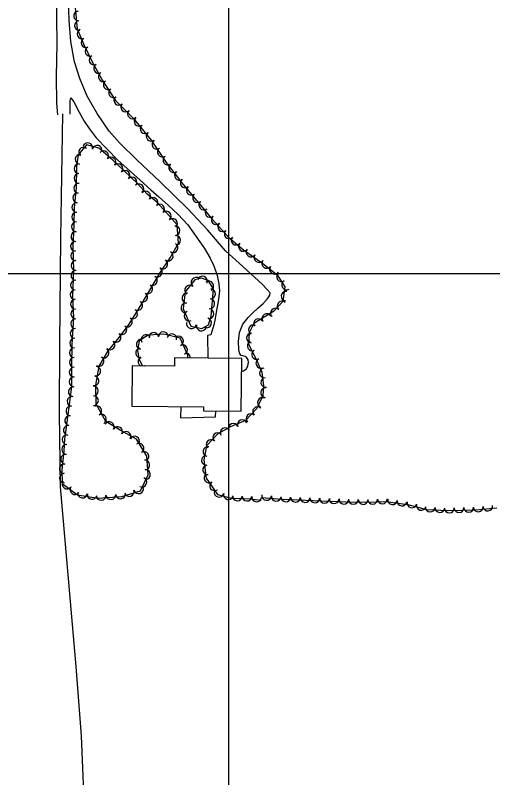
# Model space of a CAD drawing. Extents: x 353423 to 364002, y 127000 to 201942.
# Drawn here: x 361323 to 361718, y 144583 to 145214 of the extents above; entities that cross this region are included whole.
import ezdxf

# ---------------------------------------------------------------- set-up
doc = ezdxf.new("R2010")
doc.units = 0
for name, color, linetype in [('E_FEN_Generic', 7, 'Continuous'), ('E_LAND_TreeLine', 7, 'Continuous'), ('E_MISCPROP', 7, 'Continuous'), ('E_WTR_FlowLine', 7, 'Continuous')]:
    doc.layers.add(name, color=color, linetype=linetype)

msp = doc.modelspace()

# ---------------------------------------------------------------- linework, layer by layer
at = {"layer": 'E_FEN_Generic'}
for points in [[(361372.94, 145220.09), (361374.53, 145202.45), (361379.84, 145189.91), (361387.11, 145174.52), (361395.36, 145159.71), (361406.17, 145143.06), (361420.79, 145128.49), (361435.58, 145110.19), (361448.2, 145091.85), (361462.11, 145073.57), (361474.95, 145058.31), (361486.2, 145044.86), (361500.19, 145029.54), (361512.1, 145019.48), (361527.86, 145008.26), (361539.95, 144998.81), (361546.1, 144988.81), (361544.51, 144976.88), (361536.74, 144968.5), (361529.19, 144963.69), (361520.44, 144958.47), (361516.62, 144950.83), (361516.13, 144941.45), (361519.03, 144935.65), (361523.15, 144927.75), (361527.11, 144918.16), (361528.66, 144907.06), (361527.85, 144898.6), (361522.83, 144887.86), (361513.75, 144878.33), (361501.25, 144873.12), (361490.74, 144867.23), (361481.31, 144857.46), (361479.15, 144845.76), (361481.11, 144830.54), (361490.58, 144817.08), (361501.69, 144814.05), (361517.13, 144813.54), (361526.68, 144812.53)], [(361364.64, 144866.52), (361364.11, 144863.12), (361363.64, 144852.92), (361361.76, 144837.88), (361362.04, 144826.19), (361374.89, 144816.91), (361391.94, 144814.09), (361411.38, 144815.47), (361426.97, 144820.14), (361433.15, 144833.29), (361432.05, 144848.89), (361423.49, 144862.85), (361410.13, 144870.37), (361398.14, 144877.41), (361390.21, 144891.8), (361389.92, 144907.51), (361392.8, 144923.29), (361399.94, 144935.36), (361409.07, 144946.6), (361417.09, 144957.3), (361424.92, 144969.99), (361433.53, 144984.13), (361442.81, 145000.28), (361451.47, 145012.97), (361458.28, 145024.89), (361457.22, 145040.17), (361448.77, 145049.92), (361440.39, 145058.86), (361432.45, 145065.64), (361424.41, 145074.33), (361413.28, 145084.8), (361404.15, 145093.57), (361392.54, 145103.62), (361382.15, 145106.41), (361375.32, 145098.15), (361374.02, 145088.2), (361373.72, 145070.74), (361372.15, 145054.21), (361371.8, 145039.88), (361370.98, 145021.58), (361371.51, 145002.32), (361370.76, 144981.2), (361371.43, 144963.14), (361370.28, 144941.1), (361370.01, 144923.21), (361369.82, 144906.12), (361364.64, 144866.52)], [(361487.21, 144987.16), (361482.86, 144994.06), (361477.33, 144996.01), (361471.78, 144994.66), (361463.78, 144984.63), (361462.27, 144970.63), (361468.38, 144956.45), (361477.54, 144954.31), (361483.14, 144957.59), (361485.35, 144964.57), (361487.21, 144987.16)], [(361466.06, 144930.11), (361466.06, 144932.26), (361459.61, 144946.31), (361446.25, 144949.84), (361433.16, 144948.82), (361425.79, 144944.28), (361424.51, 144936.01), (361425.71, 144928.76), (361428.42, 144923.53)], [(361526.91, 144814.61), (361543.76, 144813.12), (361569.81, 144812.2), (361596.43, 144811.04), (361613.6, 144810.79), (361629.68, 144811.4), (361647.71, 144808.87), (361663.11, 144804.75), (361680.89, 144803.74), (361704.05, 144804.5), (361721.38, 144806.13)]]:
    msp.add_lwpolyline(points, dxfattribs=at)
for centre, radius, start, end in [((361375.68, 145212.98), 3.99, 95.15552, 275.14019), ((361376.39, 145205.05), 3.99, 95.15552, 275.14019), ((361378.62, 145198.15), 3.99, 112.96868, 292.95336), ((361381.73, 145190.81), 3.99, 112.96868, 292.95336), ((361385.09, 145183.68), 3.99, 115.27777, 295.26245), ((361388.49, 145176.48), 3.99, 115.27777, 295.26245), ((361392.24, 145169.6), 3.99, 119.12758, 299.11226), ((361396.12, 145162.64), 3.99, 119.12758, 299.11226), ((361400.26, 145156), 3.99, 123.0043, 302.98897), ((361404.6, 145149.31), 3.99, 123.0043, 302.98897), ((361408.97, 145143.22), 3.99, 135.11166, 315.09634), ((361414.61, 145137.6), 3.99, 135.11166, 315.09634), ((361420.26, 145131.97), 3.99, 135.11166, 315.09634), ((361425.64, 145125.81), 3.99, 128.94737, 308.93205), ((361430.65, 145119.61), 3.99, 128.94737, 308.93205), ((361435.66, 145113.41), 3.99, 128.94737, 308.93205), ((361440.43, 145106.83), 3.99, 124.53514, 304.51982), ((361379.81, 145100.28), 4.01, 50.45462, 230.4393), ((361383.35, 145103.92), 4.01, 344.99908, 164.98376), ((361391.1, 145101.84), 4.01, 344.99908, 164.98376), ((361376.95, 145094.38), 4.01, 82.56321, 262.54788), ((361396.53, 145097.39), 4.01, 319.11377, 139.09844), ((361444.94, 145100.26), 3.99, 124.53514, 304.51982), ((361402.6, 145092.14), 4.01, 319.11377, 139.09844), ((361449.46, 145093.7), 3.99, 124.53514, 304.51982), ((361376.1, 145086.65), 4.01, 88.99993, 268.98461), ((361408.31, 145086.66), 4.01, 316.16296, 136.14764), ((361414.14, 145081.11), 4.01, 316.74417, 136.72885), ((361454.2, 145087.41), 3.99, 127.27363, 307.25831), ((361375.96, 145078.63), 4.01, 88.99993, 268.98461), ((361419.98, 145075.61), 4.01, 316.74417, 136.72885), ((361459.02, 145081.07), 3.99, 127.27363, 307.25831), ((361375.8, 145070.44), 4.01, 84.59807, 264.58275), ((361425.53, 145070.03), 4.01, 312.80598, 132.79066), ((361463.79, 145074.81), 3.99, 130.09458, 310.07926), ((361375.04, 145062.45), 4.01, 84.59807, 264.58275), ((361431.17, 145063.98), 4.01, 319.49743, 139.4821), ((361468.92, 145068.71), 3.99, 130.09458, 310.07926), ((361437.27, 145058.76), 4.01, 319.49743, 139.4821), ((361474.05, 145062.62), 3.99, 130.09458, 310.07926), ((361479.18, 145056.5), 3.99, 129.90994, 309.89462), ((361374.28, 145054.47), 4.01, 84.59807, 264.58275), ((361442.77, 145053.26), 4.01, 313.15152, 133.1362), ((361484.29, 145050.39), 3.99, 129.90994, 309.89462), ((361374.07, 145046.59), 4.01, 88.61643, 268.6011), ((361448.16, 145047.42), 4.01, 310.91332, 130.898), ((361489.43, 145044.42), 3.99, 132.40413, 312.3888), ((361373.84, 145038.53), 4.01, 87.43209, 267.41677), ((361453.41, 145041.36), 4.01, 310.91332, 130.898), ((361494.8, 145038.53), 3.99, 132.40413, 312.3888), ((361373.48, 145030.51), 4.01, 87.43209, 267.41677), ((361455.45, 145035.4), 4.01, 273.99892, 93.9836), ((361500.18, 145032.65), 3.99, 132.40413, 312.3888), ((361456, 145027.4), 4.01, 273.99892, 93.9836), ((361505.86, 145027.48), 3.99, 139.82805, 319.81273), ((361373.12, 145022.49), 4.01, 87.43209, 267.41677), ((361453.8, 145021.28), 4.01, 240.24726, 60.23194), ((361511.95, 145022.33), 3.99, 139.82805, 319.81273), ((361373.27, 145014.63), 4.01, 91.59831, 271.58298), ((361449.81, 145014.31), 4.01, 240.24726, 60.23194), ((361518.21, 145017.69), 3.99, 144.53987, 324.52455), ((361524.7, 145013.06), 3.99, 144.53987, 324.52455), ((361373.5, 145006.61), 4.01, 91.59831, 271.58298), ((361445.4, 145007.81), 4.01, 235.71854, 55.70322), ((361531.2, 145008.29), 3.99, 142.03311, 322.01779), ((361440.82, 145001.03), 4.01, 240.11323, 60.0979), ((361537.48, 145003.39), 3.99, 142.03311, 322.01779), ((361373.48, 144998.45), 4.01, 87.95422, 267.9389), ((361436.82, 144994.07), 4.01, 240.11323, 60.0979), ((361472.84, 144992.5), 4.15, 51.41269, 231.39736), ((361478.08, 144993.44), 4.15, 340.59416, 160.57884), ((361543.41, 144997.17), 3.99, 121.60302, 301.5877), ((361373.19, 144990.43), 4.01, 87.95422, 267.9389), ((361432.82, 144987.11), 4.01, 240.11323, 60.0979), ((361467.66, 144986.01), 4.15, 51.41269, 231.39736), ((361483.15, 144989.51), 4.15, 302.18511, 122.16979), ((361547.58, 144990.39), 3.99, 121.60302, 301.5877), ((361372.9, 144982.41), 4.01, 87.95422, 267.9389), ((361465.42, 144979.62), 4.15, 83.87149, 263.85617), ((361484.7, 144983.2), 4.15, 265.31098, 85.29566), ((361547.19, 144981.2), 3.99, 82.38469, 262.36937), ((361373.11, 144974.55), 4.01, 92.1419, 272.12658), ((361428.72, 144980.28), 4.01, 238.66753, 58.65221), ((361484.02, 144974.92), 4.15, 265.31098, 85.29566), ((361424.55, 144973.42), 4.01, 238.66753, 58.65221), ((361464.53, 144971.36), 4.15, 83.87149, 263.85617), ((361538.35, 144967.17), 3.99, 47.16994, 227.15462), ((361543.77, 144973.02), 3.99, 47.16994, 227.15462), ((361373.41, 144966.53), 4.01, 92.1419, 272.12658), ((361420.35, 144966.59), 4.01, 238.32642, 58.3111), ((361467.17, 144964.75), 4.15, 113.30663, 293.29131), ((361483.34, 144966.64), 4.15, 265.31098, 85.29566), ((361531.24, 144962.53), 3.99, 32.50439, 212.48907), ((361373.28, 144958.33), 4.01, 87.00865, 266.99333), ((361416.14, 144959.77), 4.01, 238.32642, 58.3111), ((361469.07, 144958.52), 4.15, 166.88984, 346.87452), ((361481.34, 144959.12), 4.15, 252.41688, 72.40155), ((361524.36, 144958.38), 3.99, 30.84124, 210.82592), ((361372.86, 144950.31), 4.01, 87.00865, 266.99333), ((361411.55, 144953.42), 4.01, 233.16605, 53.15073), ((361477.16, 144956.63), 4.15, 166.88984, 346.87452), ((361520.22, 144953.38), 3.99, 63.42461, 243.40929), ((361372.44, 144942.3), 4.01, 87.00865, 266.99333), ((361406.76, 144947.09), 4.01, 230.91611, 50.90078), ((361431.38, 144945.28), 3.98, 31.61083, 211.5955), ((361437.89, 144947.1), 3.98, 4.4944, 184.47908), ((361445.82, 144947.72), 3.98, 4.4944, 184.47908), ((361452.83, 144945.95), 3.98, 345.19426, 165.17894), ((361458.34, 144944.09), 3.98, 294.64484, 114.62952), ((361518.49, 144946.65), 3.99, 87.03559, 267.02027), ((361401.7, 144940.86), 4.01, 230.91611, 50.90078), ((361427.44, 144941.33), 3.98, 81.21726, 261.20194), ((361461.66, 144936.86), 3.98, 294.64484, 114.62952), ((361519.18, 144940.01), 3.99, 116.58456, 296.56924), ((361372.27, 144934.35), 4.01, 89.14946, 269.13414), ((361396.78, 144934.15), 4.01, 239.4174, 59.40208), ((361426.93, 144934.13), 3.98, 99.35457, 279.33925), ((361463.98, 144930.32), 3.98, 356.60995, 90.04609), ((361522.79, 144932.95), 3.99, 117.53891, 297.52359), ((361372.15, 144926.33), 4.01, 89.14946, 269.13414), ((361392.7, 144927.25), 4.01, 239.4174, 59.40208), ((361428.87, 144927.19), 3.98, 117.42845, 246.47765), ((361526.3, 144925.59), 3.99, 112.46862, 292.45329), ((361372.05, 144918.32), 4.01, 89.3739, 269.35858), ((361389.9, 144919.07), 4.01, 259.67118, 79.65585), ((361432.46, 144920.43), 3.98, 125.47598, 129.02316), ((361428.87, 144927.19), 3.98, 292.50208, 297.41313), ((361529.29, 144917.67), 3.99, 97.96067, 277.94535), ((361388.46, 144911.18), 4.01, 259.67118, 79.65585), ((361371.96, 144910.29), 4.01, 89.3739, 269.35858), ((361530.39, 144909.77), 3.99, 97.96067, 277.94535), ((361371.4, 144902.05), 4.01, 82.5645, 262.54918), ((361387.91, 144902.79), 4.01, 271.04677, 91.03145), ((361530.21, 144901.36), 3.99, 84.51843, 264.50311), ((361370.36, 144894.09), 4.01, 82.5645, 262.54918), ((361388.05, 144894.77), 4.01, 271.04677, 91.03145), ((361527.63, 144893.19), 3.99, 64.95135, 244.93603), ((361369.33, 144886.14), 4.01, 82.5645, 262.54918), ((361390.79, 144886.39), 4.01, 298.86002, 118.8447), ((361523.58, 144885.62), 3.99, 46.39028, 226.37496), ((361394.66, 144879.37), 4.01, 298.86002, 118.8447), ((361518.08, 144879.85), 3.99, 46.39028, 226.37496), ((361368.29, 144878.18), 4.01, 82.5645, 262.54918), ((361401.07, 144873.25), 4.01, 329.57596, 149.56063), ((361510.97, 144874.91), 3.99, 22.64542, 202.63009), ((361367.25, 144870.22), 4.01, 82.5645, 262.54918), ((361407.99, 144869.19), 4.01, 329.57596, 149.56063), ((361496.79, 144868.23), 3.99, 29.2701, 209.25478), ((361503.61, 144871.84), 3.99, 22.64542, 202.63009), ((361366.18, 144862.45), 4.01, 87.36891, 267.35359), ((361415, 144865.21), 4.01, 330.6493, 150.63398), ((361422, 144861.28), 4.01, 330.6493, 150.63398), ((361490.71, 144864.2), 3.99, 46.02521, 226.00988), ((361365.81, 144854.44), 4.01, 87.36891, 267.35359), ((361425.62, 144855.36), 4.01, 301.51453, 121.49921), ((361485.17, 144858.46), 3.99, 46.02521, 226.00988), ((361429.81, 144848.52), 4.01, 301.51453, 121.49921), ((361482.53, 144852.59), 3.99, 79.55897, 259.54365), ((361364.93, 144846.3), 4.01, 82.88874, 262.87342), ((361430.46, 144841.59), 4.01, 274.03716, 94.02184), ((361481.3, 144845.4), 3.99, 97.34571, 277.33038), ((361363.93, 144838.34), 4.01, 82.88874, 262.87342), ((361482.32, 144837.49), 3.99, 97.34571, 277.33038), ((361364.03, 144830.63), 4.01, 91.37975, 271.36443), ((361431.02, 144833.59), 4.01, 274.03716, 94.02184), ((361483.52, 144830.73), 3.99, 125.12773, 305.1124), ((361366.21, 144825.77), 4.01, 144.18841, 324.17309), ((361428.03, 144827.32), 4.01, 244.86404, 64.84872), ((361488.11, 144824.21), 3.99, 125.12773, 305.1124), ((361372.72, 144821.07), 4.01, 144.18841, 324.17309), ((361417.66, 144819.54), 4.01, 196.65499, 16.63967), ((361425.35, 144821.84), 4.01, 196.65499, 16.63967), ((361491.81, 144818.9), 3.99, 164.78615, 344.77083), ((361379.01, 144818.36), 4.01, 170.60911, 350.59379), ((361386.93, 144817.05), 4.01, 170.60911, 350.59379), ((361394.38, 144816.37), 4.01, 184.07149, 4.05617), ((361402.38, 144816.94), 4.01, 184.07149, 4.05617), ((361410.39, 144817.51), 4.01, 184.07149, 4.05617), ((361499.5, 144816.81), 3.99, 164.78615, 344.77083), ((361506.89, 144815.97), 3.99, 178.12346, 358.10814), ((361514.85, 144815.71), 3.99, 178.12346, 358.10814), ((361522.94, 144815.03), 3.99, 173.95589, 353.94057), ((361531.08, 144816.34), 4, 174.97821, 354.96289), ((361539.05, 144815.64), 4, 174.97821, 354.96289), ((361546.93, 144815.11), 4, 177.97896, 357.96364), ((361554.92, 144814.82), 4, 177.97896, 357.96364), ((361562.92, 144814.54), 4, 177.97896, 357.96364), ((361570.94, 144814.25), 4, 177.50401, 357.48868), ((361578.94, 144813.9), 4, 177.50401, 357.48868), ((361586.93, 144813.55), 4, 177.50401, 357.48868), ((361626.77, 144813.38), 4, 182.16236, 2.14704), ((361594.93, 144813.2), 4, 177.50401, 357.48868), ((361602.87, 144813.04), 4, 179.1966, 359.18128), ((361610.88, 144812.93), 4, 179.1966, 359.18128), ((361618.77, 144813.08), 4, 182.16236, 2.14704), ((361635.09, 144812.75), 4, 172.01555, 352.00023), ((361643.02, 144811.64), 4, 172.01555, 352.00023), ((361651.12, 144810.12), 4, 165.06514, 345.04981), ((361658.85, 144808.06), 4, 165.06514, 345.04981), ((361705.93, 144806.78), 4, 185.38714, 5.37182), ((361713.9, 144807.53), 4, 185.38714, 5.37182), ((361666.27, 144806.67), 4, 176.73231, 356.71699), ((361674.26, 144806.21), 4, 176.73231, 356.71699), ((361682.06, 144805.87), 4, 181.89186, 1.87654), ((361690.06, 144806.14), 4, 181.89186, 1.87654), ((361698.06, 144806.4), 4, 181.89186, 1.87654)]:
    msp.add_arc(centre, radius, start, end, dxfattribs=at)
at = {"layer": 'E_LAND_TreeLine'}
for p, q in [((361500, 145000), (361500, 148000)), ((361500, 143500), (361500, 146000)), ((359000, 145000), (363500, 145000)), ((359000, 145000), (363000, 145000))]:
    msp.add_line(p, q, dxfattribs=at)
at = {"layer": 'E_MISCPROP'}
for points in [[(361325.36, 145502.97), (361336.84, 145483.74), (361341.81, 145468.27), (361346.73, 145447.08), (361351.47, 145420.73), (361354.33, 145390.95), (361355.87, 145360.77), (361356.71, 145324.08), (361357.44, 145284.9), (361356.83, 145246.39), (361357.45, 145211.25), (361357.76, 145190.21), (361357.31, 145162.8), (361357.53, 145140.75), (361358.2, 145131.06)], [(361510.43, 144918.83), (361512.12, 144919.36), (361514.41, 144920.93), (361515.72, 144923.63), (361516.07, 144926.26), (361515.73, 144928.42), (361514.64, 144930.12), (361513.3, 144931.19), (361511.5, 144931.83), (361509.99, 144932.19), (361509.05, 144933.35), (361508.03, 144937.04), (361507.74, 144943.74), (361508.81, 144951.12), (361511.37, 144957.96), (361515.75, 144963.64), (361520.05, 144967.79), (361523.85, 144971.24), (361528.17, 144975.12), (361531.64, 144978.76), (361533, 144980.67), (361533.8, 144981.98), (361533.95, 144983.89), (361531.6, 144986.65), (361527.71, 144990.71), (361511.58, 145005.64), (361497, 145018.6), (361482.24, 145035.96), (361466.02, 145053.38), (361443.18, 145075.74), (361423.86, 145093.93), (361409.86, 145107.68), (361400.97, 145117.68), (361391.01, 145132.24), (361382.86, 145146.6), (361376.75, 145161.15), (361372.45, 145175.01), (361369.25, 145191.95), (361367.94, 145209.4), (361367.2, 145234.61)], [(361368.7, 145131.61), (361368.8, 145137.93), (361368.83, 145143.15), (361369.26, 145145.33), (361371.93, 145141.9), (361376.35, 145133.28), (361380.29, 145125.93), (361384.35, 145119.76), (361390.32, 145112.28), (361399.25, 145102.74), (361407.99, 145093.85), (361418.56, 145084.33), (361426.75, 145077.1), (361435.5, 145069.26), (361442.16, 145063.38), (361449.84, 145056.47), (361457.95, 145048.82), (361465.97, 145040.17), (361475.88, 145026.08), (361479.79, 145020.47), (361484.38, 145012.65), (361487.59, 145006.29), (361490.36, 144998.29), (361491.69, 144991.43), (361492.06, 144985.6), (361491.71, 144980.93), (361490.84, 144975.1), (361490.05, 144970.95), (361488.41, 144961.25), (361487.43, 144957.49), (361485.03, 144949.24), (361482.21, 144948.68), (361482.61, 144929.96)], [(361364.44, 143859.84), (361386.4, 143897.27), (361387.82, 143913.31), (361386.64, 143984.07), (361385.77, 144061.43), (361385.76, 144151.13), (361386.81, 144224.6), (361386.18, 144338.02), (361383.89, 144463.54), (361381.68, 144518.88), (361381.09, 144543.99), (361378.13, 144617.53), (361373.63, 144674.8), (361360.68, 144823.54), (361359.88, 144884.46), (361360.31, 144941.52), (361361.1, 145029.5), (361362.81, 145132.08)]]:
    msp.add_lwpolyline(points, dxfattribs=at)
at = {"layer": 'E_WTR_FlowLine'}
msp.add_lwpolyline([(361419.69, 144890.21), (361478.85, 144889.68), (361478.83, 144886.4), (361510.14, 144886.12), (361510.53, 144929.71), (361454.97, 144930.21), (361454.91, 144923.29), (361419.98, 144923.61)], close=True, dxfattribs=at)
msp.add_lwpolyline([(361460.21, 144889.85), (361459.9, 144880.6), (361488.83, 144881.21), (361489.07, 144886.31)], dxfattribs=at)

doc.saveas('drawing.dxf')
